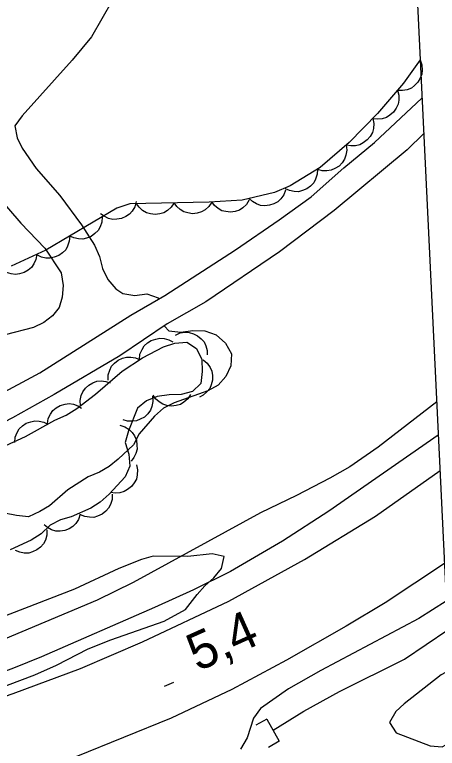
# Model space of a CAD drawing. Extents: x 336540 to 340074, y 5572036 to 5573747.
# Drawn here: x 339465.9 to 339499.6, y 5572831.4 to 5572889.9 of the extents above; entities that cross this region are included whole.
import ezdxf

# ---------------------------------------------------------------- set-up
doc = ezdxf.new("R2010")
doc.units = 0
for name, color, linetype in [('Niveau 1', 7, 'Continuous'), ('Niveau 2', 7, 'Continuous'), ('Niveau 21', 7, 'Continuous'), ('Niveau 22', 7, 'Continuous'), ('Niveau 26', 7, 'Continuous'), ('Niveau 3', 7, 'Continuous'), ('Niveau 4', 7, 'Continuous'), ('Niveau 44', 7, 'Continuous'), ('Niveau 60', 7, 'Continuous')]:
    doc.layers.add(name, color=color, linetype=linetype)

msp = doc.modelspace()

# ---------------------------------------------------------------- linework, layer by layer
at = {"layer": 'Niveau 1'}
for points in [[(339463.13, 5572835.59), (339467.51, 5572837.25), (339469.25, 5572838.02), (339471.78, 5572839.31), (339473.57, 5572840.02), (339477.84, 5572841.51), (339479.54, 5572842.46), (339480.47, 5572843.65), (339481.08, 5572844.34), (339481.8, 5572844.97), (339482.41, 5572845.72), (339482.62, 5572846.68), (339481.66, 5572846.89), (339479.74, 5572846.68), (339476.97, 5572846.69), (339476.02, 5572846.44), (339474.22, 5572845.73), (339470.69, 5572844.08), (339464.68, 5572841.77)], [(339500.62, 5572837.62), (339499.94, 5572837.24), (339496.98, 5572834.93), (339496.31, 5572834.3), (339495.82, 5572833.44), (339496.34, 5572832.6), (339499.07, 5572831.58), (339500.03, 5572831.49), (339500.89, 5572831.97)]]:
    msp.add_lwpolyline(points, dxfattribs=at)
at = {"layer": 'Niveau 2'}
for points in [[(339497.31, 5572906.66), (339496.61, 5572906.84), (339494.45, 5572906.91), (339492.24, 5572906.67), (339490.08, 5572906.21), (339487.88, 5572905.39), (339485.7, 5572904.21), (339483.47, 5572902.8), (339481.23, 5572901.17), (339479.14, 5572899.28), (339477.29, 5572897.09), (339475.8, 5572894.94), (339474.64, 5572892.94), (339473.7, 5572891), (339472.05, 5572888.13), (339470.5, 5572886.27), (339466.5, 5572881.83)], [(339466.5, 5572881.83), (339465.93, 5572881.04), (339466.11, 5572880.08), (339466.52, 5572879.24), (339467.62, 5572877.62), (339469.51, 5572875.46), (339471.24, 5572873.12), (339472.28, 5572871.5), (339472.69, 5572870.61), (339472.93, 5572869.65), (339473.34, 5572868.76), (339473.97, 5572868.04), (339474.54, 5572867.65), (339475.51, 5572867.5), (339476.46, 5572867.63), (339477.37, 5572867.31), (339477.39, 5572867.22)], [(339464.58, 5572875.36), (339466.4, 5572873.27), (339468.33, 5572871.26), (339469.61, 5572869.29), (339469.79, 5572868.3), (339469.7, 5572867.36), (339469.45, 5572866.55), (339468.94, 5572865.87), (339468.24, 5572865.35), (339467.41, 5572864.95), (339465.15, 5572864.36)], [(339477.87, 5572865.06), (339478.2, 5572864.68), (339479.16, 5572864.58), (339480.12, 5572864.71), (339481.08, 5572864.67), (339481.99, 5572864.35), (339482.73, 5572863.69), (339483.2, 5572862.85), (339483.16, 5572861.89), (339482.77, 5572861.04), (339482.16, 5572860.35), (339481.32, 5572859.88), (339478.63, 5572858.93), (339477.79, 5572858.52), (339477.06, 5572857.88), (339475.84, 5572856.45), (339475.4, 5572855.59), (339474.18, 5572854.44), (339473.45, 5572853.86), (339472.67, 5572853.4), (339471.77, 5572853.04), (339470.15, 5572852), (339468.7, 5572850.73), (339467.92, 5572850.26), (339467.02, 5572849.85), (339466.06, 5572849.94), (339464.25, 5572850.3)]]:
    msp.add_lwpolyline(points, dxfattribs=at)
at = {"layer": 'Niveau 21'}
for points in [[(339499.71, 5572856.35), (339490.99, 5572850.29), (339487.27, 5572847.89), (339483.12, 5572845.47), (339480.17, 5572844.01), (339477.06, 5572842.61), (339468.06, 5572838.66), (339465.83, 5572837.76), (339463.07, 5572836.77), (339459.57, 5572835.77), (339454.2, 5572834.41), (339443.53, 5572831.54), (339439.13, 5572830.57)], [(339450.28, 5572831.05), (339456.4, 5572832.69), (339460.08, 5572833.78), (339465.8, 5572835.76), (339471.16, 5572837.73), (339476.12, 5572839.87), (339483, 5572843.11), (339489.03, 5572846.44), (339494.69, 5572849.89), (339499.85, 5572853.54)], [(339500.21, 5572846.13), (339495.47, 5572842.99), (339492.37, 5572841.12), (339487.6, 5572838.42), (339483.24, 5572836.07), (339478.39, 5572833.77), (339470.8, 5572830.69)], [(339500.35, 5572843.12), (339498.16, 5572841.74), (339490.35, 5572837.58), (339487.77, 5572836.11), (339485.52, 5572834.54), (339484.97, 5572833.79), (339484.47, 5572832.2), (339483.93, 5572831.3)]]:
    msp.add_lwpolyline(points, dxfattribs=at)
at = {"layer": 'Niveau 22'}
for points in [[(339427.05, 5572843.24), (339436.3, 5572846.59), (339440.48, 5572848.19), (339450.03, 5572852.11), (339456.67, 5572855.29), (339467.91, 5572861.33), (339475.19, 5572865.92), (339477.88, 5572867.49), (339483.52, 5572871.15), (339487.01, 5572873.53), (339489.57, 5572875.37), (339492.18, 5572877.68), (339494.62, 5572879.7), (339498.41, 5572883.24)], [(339498.55, 5572880.41), (339497.24, 5572879.12), (339491.41, 5572874.28), (339487.04, 5572870.99), (339481.17, 5572866.99), (339478.08, 5572865.24), (339474.3, 5572862.69), (339469.07, 5572859.6), (339465.75, 5572857.74), (339460.94, 5572855.27), (339457.38, 5572853.33), (339450.04, 5572849.85), (339444.65, 5572847.42), (339438.89, 5572845.33), (339432.47, 5572842.83), (339429.91, 5572841.99), (339425.45, 5572840.37)]]:
    msp.add_lwpolyline(points, dxfattribs=at)
at = {"layer": 'Niveau 26'}
for p, q in [((339486.04, 5572833.7), (339485.16, 5572833.21)), ((339486.04, 5572833.7), (339487.02, 5572831.94)), ((339487.02, 5572831.94), (339486.15, 5572831.45))]:
    msp.add_line(p, q, dxfattribs=at)
at = {"layer": 'Niveau 3'}
msp.add_line((339477.86, 5572836.32), (339478.6, 5572836.64), dxfattribs=at)
at = {"layer": 'Niveau 4'}
for points in [[(339499.59, 5572859.01), (339494.92, 5572855.41), (339492.65, 5572853.84), (339491.05, 5572852.92), (339488.41, 5572851.54), (339485.53, 5572850.16), (339475.36, 5572844.59), (339472.49, 5572843.19), (339464.12, 5572839.69), (339461.35, 5572838.72), (339458.54, 5572837.92), (339452.32, 5572836.39), (339443.98, 5572833.92), (339441.13, 5572833.2), (339438.36, 5572832.62), (339435.74, 5572832.17), (339433.61, 5572832.04), (339431.43, 5572832.03), (339429, 5572832.25), (339427.72, 5572832.56), (339427.28, 5572833.22)], [(339486.53, 5572832.83), (339488.99, 5572834.34), (339491.84, 5572835.92), (339497.01, 5572838.5), (339500.47, 5572840.82)]]:
    msp.add_lwpolyline(points, dxfattribs=at)
at = {"layer": 'Niveau 44'}
for points in [[(339498.26, 5572886.28), (339496.93, 5572884.44), (339494.86, 5572882), (339492.59, 5572879.7), (339490.28, 5572877.7), (339487.88, 5572876.23), (339486.63, 5572875.7), (339484.05, 5572875.09), (339481.44, 5572874.95), (339475.1, 5572874.81), (339474.06, 5572874.46), (339468.4, 5572871.12), (339465.63, 5572869.83)], [(339498.26, 5572886.28), (339498.4, 5572885.89), (339498.43, 5572885.48), (339498.4, 5572885.15), (339498.27, 5572884.82), (339498.08, 5572884.51), (339497.81, 5572884.24), (339497.56, 5572884.04), (339497.23, 5572883.91), (339496.86, 5572883.84), (339496.5, 5572883.85)], [(339496.46, 5572883.88), (339496.57, 5572883.48), (339496.56, 5572883.07), (339496.51, 5572882.75), (339496.36, 5572882.43), (339496.14, 5572882.13), (339495.85, 5572881.88), (339495.58, 5572881.7), (339495.24, 5572881.6), (339494.88, 5572881.56), (339494.52, 5572881.6)], [(339494.49, 5572881.62), (339494.57, 5572881.21), (339494.53, 5572880.81), (339494.45, 5572880.49), (339494.28, 5572880.18), (339494.04, 5572879.9), (339493.73, 5572879.67), (339493.45, 5572879.51), (339493.1, 5572879.44), (339492.73, 5572879.42), (339492.38, 5572879.49)], [(339492.36, 5572879.5), (339492.41, 5572879.09), (339492.34, 5572878.69), (339492.24, 5572878.37), (339492.04, 5572878.08), (339491.79, 5572877.82), (339491.46, 5572877.62), (339491.16, 5572877.48), (339490.81, 5572877.44), (339490.44, 5572877.45), (339490.1, 5572877.54)], [(339490.07, 5572877.57), (339490.05, 5572877.16), (339489.92, 5572876.77), (339489.77, 5572876.48), (339489.52, 5572876.22), (339489.23, 5572876), (339488.87, 5572875.86), (339488.56, 5572875.77), (339488.21, 5572875.78), (339487.84, 5572875.86), (339487.51, 5572876.01)], [(339487.53, 5572875.91), (339487.39, 5572875.52), (339487.14, 5572875.2), (339486.9, 5572874.97), (339486.59, 5572874.8), (339486.24, 5572874.69), (339485.86, 5572874.66), (339485.53, 5572874.68), (339485.2, 5572874.8), (339484.88, 5572874.98), (339484.61, 5572875.22)], [(339475.61, 5572874.98), (339475.5, 5572874.58), (339475.28, 5572874.23), (339475.07, 5572873.98), (339474.77, 5572873.79), (339474.43, 5572873.64), (339474.06, 5572873.58), (339473.73, 5572873.56), (339473.39, 5572873.65), (339473.05, 5572873.81), (339472.76, 5572874.02)], [(339478.63, 5572874.89), (339478.41, 5572874.54), (339478.1, 5572874.27), (339477.82, 5572874.1), (339477.48, 5572874), (339477.12, 5572873.96), (339476.74, 5572874.01), (339476.42, 5572874.09), (339476.12, 5572874.28), (339475.84, 5572874.53), (339475.64, 5572874.82)], [(339481.63, 5572874.95), (339481.41, 5572874.6), (339481.1, 5572874.34), (339480.82, 5572874.16), (339480.48, 5572874.06), (339480.11, 5572874.02), (339479.73, 5572874.08), (339479.42, 5572874.16), (339479.12, 5572874.35), (339478.84, 5572874.59), (339478.63, 5572874.89)], [(339484.63, 5572875.12), (339484.41, 5572874.76), (339484.11, 5572874.49), (339483.84, 5572874.3), (339483.51, 5572874.2), (339483.14, 5572874.14), (339482.76, 5572874.19), (339482.44, 5572874.26), (339482.14, 5572874.44), (339481.85, 5572874.67), (339481.63, 5572874.96)], [(339472.88, 5572873.77), (339472.86, 5572873.35), (339472.72, 5572872.97), (339472.56, 5572872.68), (339472.31, 5572872.43), (339472.01, 5572872.21), (339471.65, 5572872.07), (339471.34, 5572871.99), (339470.99, 5572872.01), (339470.62, 5572872.09), (339470.3, 5572872.24)], [(339470.3, 5572872.24), (339470.27, 5572871.82), (339470.13, 5572871.44), (339469.98, 5572871.15), (339469.73, 5572870.9), (339469.43, 5572870.69), (339469.07, 5572870.55), (339468.75, 5572870.47), (339468.4, 5572870.48), (339468.04, 5572870.56), (339467.72, 5572870.72)], [(339467.68, 5572870.78), (339467.61, 5572870.37), (339467.43, 5572870.01), (339467.25, 5572869.73), (339466.98, 5572869.51), (339466.66, 5572869.32), (339466.29, 5572869.22), (339465.97, 5572869.17), (339465.62, 5572869.22), (339465.27, 5572869.33), (339464.96, 5572869.52)], [(339475.87, 5572862.4), (339475.91, 5572862.81), (339476.07, 5572863.19), (339476.24, 5572863.47), (339476.5, 5572863.71), (339476.81, 5572863.91), (339477.18, 5572864.02), (339477.5, 5572864.09), (339477.85, 5572864.06), (339478.21, 5572863.96), (339478.52, 5572863.79)], [(339478.73, 5572864.34), (339479.11, 5572864.51), (339479.51, 5572864.56), (339479.84, 5572864.55), (339480.18, 5572864.45), (339480.51, 5572864.29), (339480.8, 5572864.03), (339481.02, 5572863.79), (339481.17, 5572863.47), (339481.26, 5572863.11), (339481.28, 5572862.75)], [(339465.2, 5572855.54), (339466.77, 5572856.25), (339469.12, 5572857.54), (339470.02, 5572857.95), (339470.86, 5572858.47), (339472.36, 5572859.63), (339474.48, 5572861.47), (339476.1, 5572862.52), (339477.78, 5572863.4), (339478.68, 5572863.7), (339479.64, 5572863.77), (339480.43, 5572863.28), (339480.84, 5572862.38), (339480.86, 5572861.43), (339480.76, 5572860.47), (339480.09, 5572859.83), (339479.19, 5572859.59), (339478.23, 5572859.57), (339477.27, 5572859.44), (339476.43, 5572859.09), (339475.71, 5572858.51), (339475, 5572856.69), (339474.73, 5572855.78), (339475.03, 5572854.83), (339475.1, 5572853.87), (339474.72, 5572853.02), (339473.44, 5572851.64), (339472.72, 5572851.01), (339471.99, 5572850.54), (339470.42, 5572849.83), (339469.58, 5572849.59), (339468.74, 5572849.18), (339468.02, 5572848.49), (339467.23, 5572847.97), (339465.55, 5572847.2)], [(339473.36, 5572860.74), (339473.37, 5572861.16), (339473.49, 5572861.55), (339473.64, 5572861.85), (339473.87, 5572862.11), (339474.17, 5572862.33), (339474.52, 5572862.49), (339474.83, 5572862.58), (339475.18, 5572862.58), (339475.55, 5572862.52), (339475.88, 5572862.38)], [(339480.96, 5572862.37), (339481.28, 5572862.1), (339481.5, 5572861.76), (339481.64, 5572861.46), (339481.7, 5572861.11), (339481.69, 5572860.74), (339481.59, 5572860.37), (339481.47, 5572860.07), (339481.24, 5572859.8), (339480.96, 5572859.55), (339480.65, 5572859.38)], [(339471.15, 5572858.7), (339471.13, 5572859.11), (339471.22, 5572859.51), (339471.34, 5572859.82), (339471.55, 5572860.1), (339471.82, 5572860.35), (339472.16, 5572860.53), (339472.46, 5572860.65), (339472.81, 5572860.68), (339473.18, 5572860.64), (339473.53, 5572860.53)], [(339476.9, 5572859.47), (339476.93, 5572859.05), (339476.85, 5572858.65), (339476.74, 5572858.34), (339476.53, 5572858.06), (339476.26, 5572857.8), (339475.93, 5572857.62), (339475.63, 5572857.49), (339475.28, 5572857.46), (339474.91, 5572857.48), (339474.56, 5572857.59)], [(339479.95, 5572859.61), (339479.73, 5572859.26), (339479.42, 5572858.99), (339479.14, 5572858.81), (339478.8, 5572858.72), (339478.43, 5572858.68), (339478.05, 5572858.73), (339477.74, 5572858.82), (339477.44, 5572859), (339477.16, 5572859.25), (339476.96, 5572859.54)], [(339468.52, 5572857.27), (339468.59, 5572857.68), (339468.78, 5572858.04), (339468.96, 5572858.32), (339469.23, 5572858.54), (339469.55, 5572858.72), (339469.93, 5572858.82), (339470.25, 5572858.87), (339470.6, 5572858.82), (339470.95, 5572858.7), (339471.25, 5572858.51)], [(339465.92, 5572855.78), (339465.96, 5572856.2), (339466.11, 5572856.57), (339466.27, 5572856.86), (339466.53, 5572857.1), (339466.84, 5572857.31), (339467.2, 5572857.43), (339467.52, 5572857.51), (339467.87, 5572857.48), (339468.23, 5572857.39), (339468.55, 5572857.23)], [(339474.3, 5572857.14), (339474.7, 5572857.03), (339475.04, 5572856.8), (339475.29, 5572856.58), (339475.48, 5572856.29), (339475.62, 5572855.95), (339475.67, 5572855.57), (339475.68, 5572855.24), (339475.58, 5572854.9), (339475.43, 5572854.57), (339475.2, 5572854.28)], [(339475.62, 5572853.99), (339475.71, 5572853.58), (339475.69, 5572853.18), (339475.62, 5572852.85), (339475.45, 5572852.54), (339475.23, 5572852.25), (339474.92, 5572852.02), (339474.65, 5572851.85), (339474.3, 5572851.76), (339473.93, 5572851.73), (339473.58, 5572851.79)], [(339473.7, 5572851.64), (339473.69, 5572851.22), (339473.56, 5572850.83), (339473.41, 5572850.54), (339473.18, 5572850.28), (339472.89, 5572850.05), (339472.53, 5572849.9), (339472.22, 5572849.8), (339471.87, 5572849.81), (339471.5, 5572849.87), (339471.17, 5572850.01)], [(339471.14, 5572850.04), (339471.01, 5572849.64), (339470.78, 5572849.31), (339470.55, 5572849.06), (339470.25, 5572848.88), (339469.91, 5572848.75), (339469.53, 5572848.71), (339469.2, 5572848.71), (339468.86, 5572848.81), (339468.53, 5572848.98), (339468.26, 5572849.21)], [(339468.48, 5572848.8), (339468.48, 5572848.38), (339468.36, 5572847.99), (339468.22, 5572847.69), (339467.98, 5572847.43), (339467.69, 5572847.2), (339467.34, 5572847.05), (339467.03, 5572846.95), (339466.68, 5572846.95), (339466.31, 5572847.01), (339465.98, 5572847.15)]]:
    msp.add_lwpolyline(points, dxfattribs=at)
at = {"layer": 'Niveau 60'}
msp.add_lwpolyline([(339458.94, 5573698.73), (339531.5, 5572199.65), (336635.22, 5572059.46), (336562.66, 5573558.54), (339458.94, 5573698.73)], dxfattribs=at)

# ---------------------------------------------------------------- texts
at = {"layer": 'Niveau 3'}
msp.add_text('5,4    ', height=3, rotation=24.15686, dxfattribs=at).set_placement((339480.51, 5572837.47))

doc.saveas('drawing.dxf')
